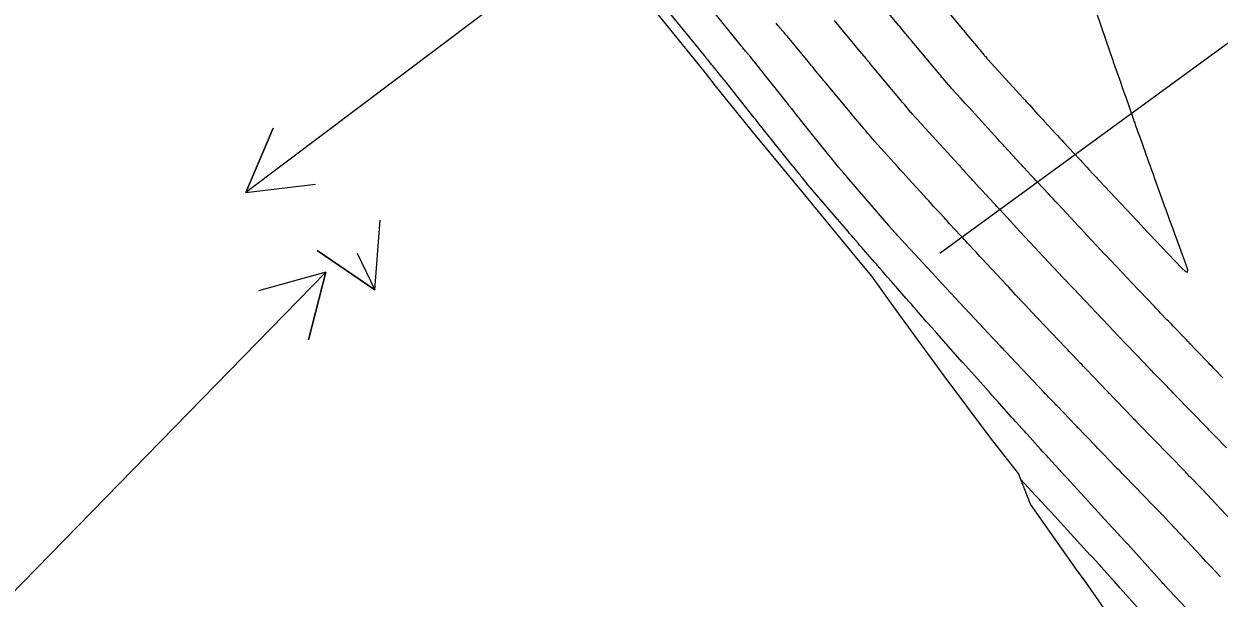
# Model space of a CAD drawing. Extents: x 954385 to 988206, y 1868364 to 1924553.
# Drawn here: x 955228.5 to 955331.1, y 1923389.4 to 1923438.6 of the extents above; entities that cross this region are included whole.
import ezdxf

# ---------------------------------------------------------------- set-up
doc = ezdxf.new("R2010")
doc.units = 0
for name, color, linetype in [('Default', 7, 'Continuous'), ('Ex_Major Contours', 7, 'Continuous'), ('Ex_Minor Contours', 7, 'Continuous'), ('Perimeter', 7, 'Continuous'), ('Slopes', 7, 'Continuous')]:
    doc.layers.add(name, color=color, linetype=linetype)

msp = doc.modelspace()

# ---------------------------------------------------------------- linework, layer by layer
at = {"layer": 'Default'}
msp.add_arc((956111.57, 1924014.49), 954.93, 205.34627, 226.41419, dxfattribs=at)
at = {"layer": 'Ex_Major Contours'}
for points in [[(955331.45, 1923408.24), (955330.65, 1923409.07), (955330.51, 1923409.22), (955330.36, 1923409.37), (955330.21, 1923409.52), (955330.06, 1923409.67), (955329.35, 1923410.41), (955329.27, 1923410.5), (955329.18, 1923410.59), (955329.1, 1923410.67), (955329.01, 1923410.76), (955328.68, 1923411.11), (955328.59, 1923411.2), (955328.51, 1923411.29), (955328.42, 1923411.37), (955328.34, 1923411.46), (955327.18, 1923412.67), (955327.05, 1923412.81), (955326.91, 1923412.95), (955326.78, 1923413.09), (955326.64, 1923413.23), (955326.1, 1923413.79), (955325.96, 1923413.93), (955325.83, 1923414.07), (955325.7, 1923414.22), (955325.56, 1923414.36), (955324.29, 1923415.7), (955324.03, 1923415.97), (955323.78, 1923416.24), (955323.52, 1923416.51), (955323.26, 1923416.78), (955321.33, 1923418.81), (955321.33, 1923418.82), (955321.32, 1923418.82), (955321.31, 1923418.83), (955319.76, 1923420.49), (955319.5, 1923420.77), (955319.24, 1923421.04), (955318.98, 1923421.32), (955318.72, 1923421.6), (955317.26, 1923423.16), (955317.06, 1923423.37), (955316.86, 1923423.59), (955316.66, 1923423.8), (955316.46, 1923424.02), (955315.52, 1923425.03), (955315.39, 1923425.17), (955315.26, 1923425.31), (955315.12, 1923425.46), (955314.99, 1923425.6), (955314.36, 1923426.28), (955314.28, 1923426.37), (955314.2, 1923426.46), (955314.12, 1923426.54), (955314.03, 1923426.63), (955313.7, 1923426.99), (955313.62, 1923427.08), (955313.54, 1923427.17), (955313.46, 1923427.26), (955313.38, 1923427.35), (955312.69, 1923428.08), (955312.55, 1923428.24), (955312.41, 1923428.39), (955312.27, 1923428.54), (955312.13, 1923428.7), (955309.63, 1923431.44), (955309.47, 1923431.62), (955309.3, 1923431.8), (955309.14, 1923431.98), (955308.98, 1923432.16), (955308.15, 1923433.06), (955308.08, 1923433.14), (955308, 1923433.23), (955307.93, 1923433.32), (955307.85, 1923433.41), (955307.46, 1923433.87), (955307.41, 1923433.94), (955307.35, 1923434), (955307.24, 1923434.13), (955307.22, 1923434.16), (955307.19, 1923434.19), (955307.16, 1923434.23), (955307.14, 1923434.26), (955304.77, 1923437.08), (955304.68, 1923437.2), (955304.58, 1923437.32), (955304.49, 1923437.43), (955304.39, 1923437.55), (955304, 1923438.01), (955303.91, 1923438.12), (955303.81, 1923438.24), (955303.71, 1923438.36), (955303.62, 1923438.47), (955301.29, 1923441.3)], [(955324.09, 1923388.59), (955322.63, 1923390.22), (955322.46, 1923390.41), (955322.28, 1923390.6), (955322.11, 1923390.8), (955321.94, 1923390.99), (955321.03, 1923392.01), (955320.97, 1923392.07), (955320.91, 1923392.14), (955320.85, 1923392.2), (955320.79, 1923392.26), (955320.5, 1923392.58), (955320.47, 1923392.61), (955320.44, 1923392.65), (955320.41, 1923392.68), (955320.38, 1923392.71), (955320.21, 1923392.89), (955320.18, 1923392.92), (955320.12, 1923392.99), (955320.1, 1923393.01), (955320.07, 1923393.04), (955320.06, 1923393.05), (955316.69, 1923396.72), (955316.47, 1923396.96), (955316.25, 1923397.2), (955315.8, 1923397.68), (955315.69, 1923397.8), (955315.58, 1923397.92), (955315.47, 1923398.04), (955315.36, 1923398.16), (955314.1, 1923399.54)]]:
    msp.add_lwpolyline(points, dxfattribs=at)
at = {"layer": 'Ex_Minor Contours'}
for points in [[(955307.37, 1923440.2), (955309.06, 1923438.18), (955309.19, 1923438.02), (955309.33, 1923437.85), (955309.47, 1923437.69), (955309.61, 1923437.52), (955310.29, 1923436.7), (955310.36, 1923436.62), (955310.43, 1923436.53), (955310.5, 1923436.45), (955310.57, 1923436.37), (955310.93, 1923435.94), (955310.96, 1923435.9), (955310.99, 1923435.87), (955311.02, 1923435.83), (955311.06, 1923435.79), (955311.18, 1923435.65), (955311.21, 1923435.61), (955311.24, 1923435.57), (955311.27, 1923435.54), (955311.3, 1923435.5), (955314.3, 1923432.23), (955314.43, 1923432.08), (955314.56, 1923431.93), (955314.7, 1923431.79), (955314.83, 1923431.64), (955315.54, 1923430.86), (955315.59, 1923430.81), (955315.64, 1923430.76), (955315.69, 1923430.7), (955315.74, 1923430.65), (955315.98, 1923430.39), (955316.08, 1923430.28), (955316.13, 1923430.23), (955317.07, 1923429.2), (955317.24, 1923429.02), (955317.42, 1923428.83), (955317.59, 1923428.64), (955317.76, 1923428.45), (955319.55, 1923426.53), (955319.6, 1923426.47), (955319.65, 1923426.42), (955319.71, 1923426.36), (955319.76, 1923426.31), (955319.96, 1923426.08), (955320.02, 1923426.03), (955320.07, 1923425.97), (955320.12, 1923425.92), (955320.17, 1923425.86), (955320.53, 1923425.48), (955320.61, 1923425.4), (955320.68, 1923425.32), (955320.76, 1923425.23), (955320.84, 1923425.15), (955324.51, 1923421.24), (955324.51, 1923421.23), (955324.52, 1923421.22), (955324.52, 1923421.22), (955327.89, 1923417.68), (955328.22, 1923417.37), (955328.4, 1923417.31), (955328.43, 1923417.5), (955328.3, 1923417.93), (955327.2, 1923420.91), (955327.14, 1923421.09), (955327.07, 1923421.28), (955327, 1923421.46), (955326.93, 1923421.64), (955326.54, 1923422.73), (955326.53, 1923422.74), (955326.53, 1923422.76), (955326.53, 1923422.76), (955325.61, 1923425.3), (955325.48, 1923425.68), (955325.34, 1923426.06), (955325.2, 1923426.44), (955325.07, 1923426.82), (955324.36, 1923428.8), (955324.3, 1923428.94), (955324.25, 1923429.08), (955324.2, 1923429.23), (955324.15, 1923429.37), (955323.95, 1923429.95), (955323.9, 1923430.1), (955323.84, 1923430.24), (955323.79, 1923430.38), (955323.74, 1923430.53), (955323.13, 1923432.27), (955323.02, 1923432.58), (955322.92, 1923432.89), (955322.81, 1923433.19), (955322.7, 1923433.5), (955322.06, 1923435.32), (955322.05, 1923435.36), (955322.03, 1923435.42), (955322.01, 1923435.46), (955321.8, 1923436.07), (955320.18, 1923440.79)], [(955330.15, 1923386.52), (955326.87, 1923390), (955326.83, 1923390.04), (955326.48, 1923390.42), (955326.42, 1923390.48), (955326.36, 1923390.55), (955326.3, 1923390.61), (955326.24, 1923390.68), (955323.28, 1923393.98), (955323.27, 1923394), (955323.22, 1923394.04), (955323.22, 1923394.05), (955322.55, 1923394.76), (955322.54, 1923394.78), (955322.46, 1923394.87), (955322.43, 1923394.9), (955322.4, 1923394.93), (955322.07, 1923395.28), (955321.92, 1923395.45), (955318.07, 1923399.64), (955318.01, 1923399.7), (955317.95, 1923399.76), (955317.9, 1923399.82), (955317.84, 1923399.88), (955317.61, 1923400.13), (955317.56, 1923400.19), (955317.5, 1923400.26), (955317.44, 1923400.32), (955317.39, 1923400.38), (955316.48, 1923401.38), (955316.3, 1923401.57), (955316.13, 1923401.76), (955315.96, 1923401.94), (955315.79, 1923402.13), (955314.63, 1923403.41), (955314.52, 1923403.53), (955314.41, 1923403.66), (955314.3, 1923403.78), (955314.18, 1923403.91), (955313.73, 1923404.41), (955313.62, 1923404.53), (955313.5, 1923404.66), (955313.39, 1923404.78), (955313.28, 1923404.91), (955312.08, 1923406.24), (955311.85, 1923406.51), (955311.61, 1923406.77), (955311.37, 1923407.03), (955311.14, 1923407.3), (955309.09, 1923409.58), (955309.08, 1923409.59), (955309.08, 1923409.59), (955309.07, 1923409.6), (955306.89, 1923412.07), (955306.45, 1923412.57), (955306.01, 1923413.06), (955305.14, 1923414.05), (955304.92, 1923414.3), (955304.7, 1923414.55), (955304.48, 1923414.79), (955304.26, 1923415.04), (955302.99, 1923416.5), (955302.9, 1923416.6), (955302.81, 1923416.7), (955302.72, 1923416.81), (955302.63, 1923416.91), (955302.19, 1923417.41), (955302.14, 1923417.47), (955302.09, 1923417.53), (955302.04, 1923417.59), (955301.98, 1923417.65), (955301.78, 1923417.89), (955301.72, 1923417.95), (955301.67, 1923418.01), (955301.62, 1923418.07), (955301.57, 1923418.13), (955300.56, 1923419.29), (955300.45, 1923419.41), (955300.34, 1923419.54), (955300.23, 1923419.66), (955300.13, 1923419.79), (955299.69, 1923420.29), (955299.59, 1923420.41), (955299.48, 1923420.54), (955299.37, 1923420.66), (955299.26, 1923420.79), (955296.01, 1923424.56), (955296.01, 1923424.56), (955295.89, 1923424.71), (955295.84, 1923424.77), (955295.35, 1923425.38), (955295.28, 1923425.47), (955295.21, 1923425.55), (955295.14, 1923425.64), (955295.08, 1923425.72), (955294.74, 1923426.14), (955294.6, 1923426.31), (955294.53, 1923426.4), (955292, 1923429.55), (955291.93, 1923429.64), (955291.87, 1923429.72), (955291.8, 1923429.8), (955291.73, 1923429.88), (955291.47, 1923430.22), (955291.34, 1923430.39), (955291.2, 1923430.55), (955288.66, 1923433.76), (955288.64, 1923433.78), (955288.62, 1923433.8), (955288.6, 1923433.83), (955288.58, 1923433.85), (955288.49, 1923433.96), (955288.45, 1923434.01), (955288.43, 1923434.03), (955287.89, 1923434.7), (955287.81, 1923434.79), (955287.73, 1923434.89), (955287.65, 1923434.99), (955287.57, 1923435.09), (955287.25, 1923435.48), (955287.17, 1923435.57), (955287.09, 1923435.67), (955287.01, 1923435.77), (955286.93, 1923435.87), (955283.59, 1923439.96)], [(955331.24, 1923391.18), (955330.41, 1923392.06), (955330.2, 1923392.28), (955329.99, 1923392.5), (955329.79, 1923392.72), (955329.58, 1923392.94), (955328.68, 1923393.9), (955328.46, 1923394.14), (955328.24, 1923394.37), (955328.02, 1923394.6), (955327.8, 1923394.84), (955326.44, 1923396.3), (955326.39, 1923396.35), (955326.34, 1923396.41), (955326.29, 1923396.46), (955326.24, 1923396.51), (955326.01, 1923396.74), (955325.97, 1923396.79), (955325.93, 1923396.83), (955325.89, 1923396.87), (955325.85, 1923396.91), (955325.6, 1923397.16), (955325.49, 1923397.27), (955325.46, 1923397.3), (955323.05, 1923399.78), (955322.83, 1923400.01), (955322.62, 1923400.23), (955322.4, 1923400.45), (955322.18, 1923400.68), (955321.19, 1923401.69), (955321.03, 1923401.86), (955320.87, 1923402.02), (955320.71, 1923402.19), (955320.55, 1923402.35), (955319.75, 1923403.19), (955319.67, 1923403.27), (955319.6, 1923403.34), (955319.52, 1923403.42), (955319.45, 1923403.5), (955319.15, 1923403.81), (955319.08, 1923403.89), (955319, 1923403.97), (955318.93, 1923404.04), (955318.85, 1923404.12), (955317.21, 1923405.84), (955317.11, 1923405.93), (955317.02, 1923406.03), (955316.93, 1923406.12), (955316.84, 1923406.22), (955316.48, 1923406.6), (955316.39, 1923406.69), (955316.3, 1923406.79), (955316.2, 1923406.88), (955316.11, 1923406.98), (955312.78, 1923410.5), (955312.67, 1923410.61), (955312.57, 1923410.72), (955312.47, 1923410.83), (955312.37, 1923410.94), (955311.75, 1923411.59), (955311.73, 1923411.6), (955311.73, 1923411.61), (955307.69, 1923415.93), (955307.65, 1923415.98), (955307.6, 1923416.03), (955307.55, 1923416.08), (955307.51, 1923416.13), (955307.32, 1923416.33), (955307.27, 1923416.38), (955307.23, 1923416.43), (955307.18, 1923416.48), (955307.13, 1923416.53), (955304.62, 1923419.25), (955304.55, 1923419.32), (955304.52, 1923419.35), (955303.6, 1923420.35), (955303.52, 1923420.44), (955303.44, 1923420.53), (955303.36, 1923420.62), (955303.28, 1923420.72), (955302.8, 1923421.26), (955302.76, 1923421.31), (955302.75, 1923421.32), (955299.19, 1923425.45), (955299.12, 1923425.54), (955299.04, 1923425.62), (955298.97, 1923425.71), (955298.89, 1923425.8), (955298.45, 1923426.32), (955298.44, 1923426.32), (955297.8, 1923427.11), (955297.74, 1923427.19), (955297.66, 1923427.29), (955297.61, 1923427.35), (955295.17, 1923430.38), (955295, 1923430.6), (955294.83, 1923430.81), (955294.48, 1923431.24), (955294.39, 1923431.35), (955294.31, 1923431.46), (955294.22, 1923431.57), (955294.14, 1923431.68), (955292.08, 1923434.26), (955291.98, 1923434.39), (955291.88, 1923434.52), (955291.78, 1923434.64), (955291.68, 1923434.77), (955291.23, 1923435.33), (955291.15, 1923435.43), (955291.07, 1923435.53), (955290.99, 1923435.63), (955290.91, 1923435.73), (955290.47, 1923436.26), (955290.41, 1923436.33), (955290.35, 1923436.4), (955290.24, 1923436.55), (955290.21, 1923436.58), (955290.18, 1923436.62), (955290.15, 1923436.65), (955290.12, 1923436.69), (955287.7, 1923439.65)], [(955332.5, 1923395.66), (955329.69, 1923398.66), (955329.61, 1923398.75), (955329.49, 1923398.87), (955329.48, 1923398.89), (955329.44, 1923398.93), (955328.75, 1923399.63), (955328.65, 1923399.73), (955328.62, 1923399.76), (955328.59, 1923399.79), (955328.38, 1923400.01), (955328.3, 1923400.09), (955328.22, 1923400.17), (955324.11, 1923404.39), (955324.07, 1923404.43), (955324.03, 1923404.47), (955324, 1923404.51), (955323.96, 1923404.55), (955323.81, 1923404.7), (955323.73, 1923404.78), (955323.66, 1923404.86), (955322.31, 1923406.26), (955322.24, 1923406.34), (955322.17, 1923406.41), (955322.1, 1923406.48), (955322.03, 1923406.55), (955321.76, 1923406.83), (955321.69, 1923406.9), (955321.62, 1923406.98), (955321.56, 1923407.05), (955321.49, 1923407.12), (955319.78, 1923408.9), (955319.63, 1923409.06), (955319.47, 1923409.22), (955319.32, 1923409.38), (955319.17, 1923409.54), (955318.56, 1923410.18), (955318.4, 1923410.35), (955318.25, 1923410.51), (955318.1, 1923410.67), (955317.95, 1923410.83), (955314.94, 1923414), (955314.94, 1923414), (955314.93, 1923414.01), (955314.92, 1923414.01), (955313.68, 1923415.34), (955313.48, 1923415.56), (955313.27, 1923415.78), (955313.06, 1923416.01), (955312.86, 1923416.23), (955310.74, 1923418.49), (955310.59, 1923418.65), (955310.44, 1923418.81), (955310.29, 1923418.98), (955310.14, 1923419.14), (955309.53, 1923419.79), (955309.38, 1923419.95), (955309.23, 1923420.11), (955309.08, 1923420.28), (955308.93, 1923420.44), (955307.98, 1923421.46), (955307.87, 1923421.58), (955307.76, 1923421.71), (955307.65, 1923421.83), (955307.53, 1923421.95), (955307.09, 1923422.44), (955306.98, 1923422.56), (955306.86, 1923422.68), (955306.75, 1923422.8), (955306.64, 1923422.92), (955306.19, 1923423.41), (955306.08, 1923423.54), (955305.96, 1923423.66), (955305.85, 1923423.78), (955305.74, 1923423.91), (955304.48, 1923425.28), (955304.24, 1923425.55), (955303.99, 1923425.82), (955303.74, 1923426.09), (955303.5, 1923426.37), (955301.52, 1923428.54), (955301.52, 1923428.54), (955301.1, 1923429.04), (955301.02, 1923429.14), (955300.94, 1923429.23), (955300.78, 1923429.42), (955300.74, 1923429.47), (955300.7, 1923429.51), (955300.66, 1923429.56), (955300.62, 1923429.61), (955299.77, 1923430.63), (955299.61, 1923430.81), (955299.46, 1923431), (955299.3, 1923431.19), (955299.15, 1923431.37), (955297.56, 1923433.28), (955297.43, 1923433.43), (955297.3, 1923433.59), (955297.16, 1923433.75), (955297.03, 1923433.91), (955296.51, 1923434.55), (955296.37, 1923434.71), (955296.24, 1923434.87), (955296.11, 1923435.03), (955295.98, 1923435.19), (955294.06, 1923437.52), (955294.03, 1923437.56), (955294, 1923437.59), (955293.96, 1923437.63), (955293.93, 1923437.67), (955293.77, 1923437.86), (955293.67, 1923437.97), (955293.24, 1923438.46), (955293.16, 1923438.56), (955293.08, 1923438.65)], [(955331.75, 1923402.25), (955330.79, 1923403.23), (955330.63, 1923403.39), (955330.47, 1923403.56), (955330.3, 1923403.73), (955330.14, 1923403.89), (955327.3, 1923406.81), (955327.25, 1923406.87), (955327.19, 1923406.92), (955327.14, 1923406.97), (955327.09, 1923407.03), (955326.88, 1923407.24), (955326.83, 1923407.3), (955326.78, 1923407.35), (955326.73, 1923407.4), (955326.68, 1923407.46), (955325.47, 1923408.71), (955325.4, 1923408.78), (955325.34, 1923408.85), (955325.27, 1923408.91), (955325.21, 1923408.98), (955324.95, 1923409.25), (955324.89, 1923409.31), (955324.83, 1923409.38), (955324.76, 1923409.45), (955324.7, 1923409.51), (955323.19, 1923411.08), (955322.92, 1923411.36), (955322.65, 1923411.65), (955322.38, 1923411.93), (955322.11, 1923412.21), (955318.61, 1923415.9), (955318.57, 1923415.95), (955318.52, 1923416), (955318.47, 1923416.05), (955318.42, 1923416.1), (955318.14, 1923416.4), (955318.13, 1923416.41), (955318.12, 1923416.42), (955318.12, 1923416.42), (955317.88, 1923416.68), (955317.8, 1923416.77), (955317.71, 1923416.86), (955313.68, 1923421.16), (955313.67, 1923421.18), (955313.65, 1923421.2), (955313.63, 1923421.22), (955313.61, 1923421.24), (955313.46, 1923421.4), (955312.31, 1923422.64), (955312.18, 1923422.79), (955312.04, 1923422.93), (955311.91, 1923423.07), (955311.78, 1923423.22), (955311.07, 1923423.98), (955311.02, 1923424.03), (955310.98, 1923424.08), (955310.93, 1923424.13), (955310.89, 1923424.18), (955310.71, 1923424.37), (955310.66, 1923424.42), (955310.62, 1923424.47), (955310.57, 1923424.52), (955310.53, 1923424.57), (955310.06, 1923425.08), (955309.97, 1923425.17), (955309.88, 1923425.27), (955309.8, 1923425.36), (955309.71, 1923425.46), (955309.36, 1923425.84), (955309.28, 1923425.93), (955309.19, 1923426.02), (955309.1, 1923426.12), (955309.02, 1923426.21), (955305.29, 1923430.3), (955305.24, 1923430.36), (955305.18, 1923430.42), (955305.13, 1923430.47), (955305.08, 1923430.53), (955304.76, 1923430.88), (955304.76, 1923430.88), (955304.67, 1923430.99), (955304.65, 1923431.01), (955304.13, 1923431.64), (955304.04, 1923431.74), (955303.95, 1923431.85), (955303.86, 1923431.96), (955303.76, 1923432.07), (955301.22, 1923435.12), (955301.15, 1923435.2), (955301.09, 1923435.28), (955301.02, 1923435.36), (955300.95, 1923435.44), (955300.69, 1923435.76), (955300.62, 1923435.84), (955300.55, 1923435.92), (955300.49, 1923436), (955300.42, 1923436.08), (955298.1, 1923438.89)]]:
    msp.add_lwpolyline(points, dxfattribs=at)
at = {"layer": 'Perimeter'}
msp.add_lwpolyline([(955322.57, 1923386.58), (955319.47, 1923391), (955318.85, 1923391.85), (955318.74, 1923392), (955314.92, 1923397.41), (955313.91, 1923400.04), (955311.48, 1923403.11), (955307.52, 1923408.41), (955307.51, 1923408.42), (955303.62, 1923413.74), (955301.31, 1923416.95), (955299.61, 1923419), (955295.4, 1923424.11), (955295.4, 1923424.12), (955294.58, 1923425.1), (955291.18, 1923429.23), (955287.89, 1923433.29), (955287.01, 1923434.39), (955282.84, 1923439.55)], dxfattribs=at)
at = {"layer": 'Slopes'}
for points in [[(955307.13, 1923418.93), (955405.85, 1923490.92), (955403.42, 1923485.43), (955405.85, 1923490.92), (955399.89, 1923490.28)], [(955307.13, 1923468.93), (955247.57, 1923424.13), (955249.92, 1923429.65), (955247.57, 1923424.13), (955253.53, 1923424.85)], [(955257.13, 1923418.93), (955258.64, 1923415.78), (955253.69, 1923419.17), (955258.64, 1923415.78), (955259.1, 1923421.76)], [(955207.13, 1923368.93), (955254.43, 1923417.31), (955252.94, 1923411.49), (955254.43, 1923417.31), (955248.65, 1923415.69)]]:
    msp.add_lwpolyline(points, dxfattribs=at)

doc.saveas('drawing.dxf')
